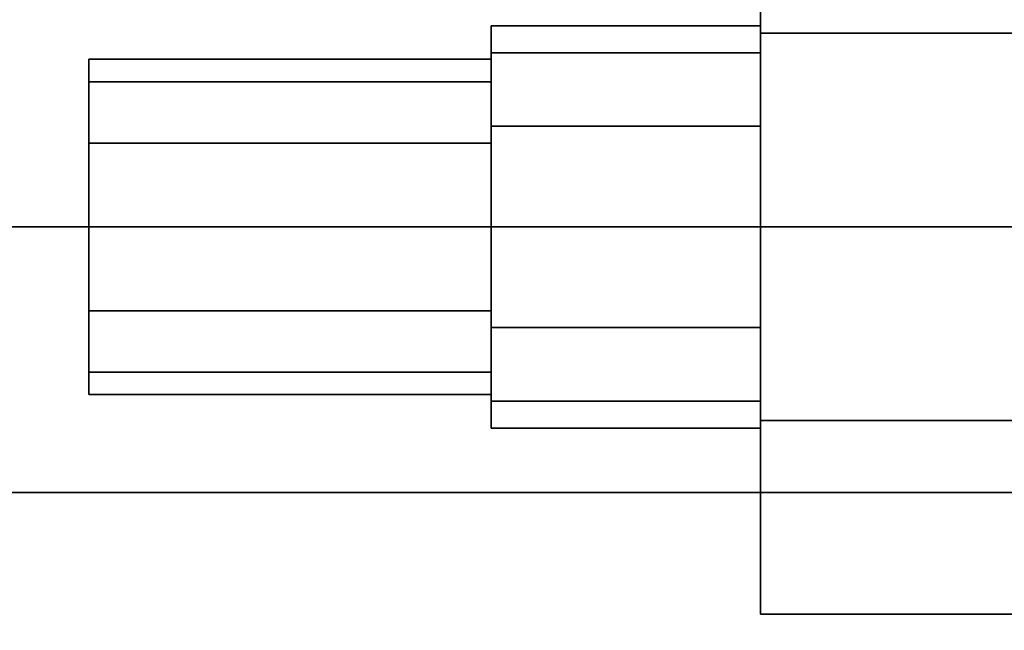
# Model space of a CAD drawing. Extents: x -48 to 48, y -49.6 to 48.
# Tile 829 of 890: x 33.2 to 35.1, y -3.8 to -2.6. Entities that reach past the tile are written whole.
import ezdxf

# ---------------------------------------------------------------- set-up
doc = ezdxf.new("R2010")
doc.units = 0

msp = doc.modelspace()

# ---------------------------------------------------------------- linework, layer by layer
at = {"layer": '11C1 [49]', "color": 1}
for points, invisible_edges in [([(41, -3, 46.5), (41, 3, 46.5), (31, 3, 46.5)], 12), ([(41, -3, 46.5), (31, 3, 46.5), (31, -3, 46.5)], 1), ([(31, -3, 46), (31, 3, 46), (41, 3, 46)], 12), ([(31, -3, 46), (41, 3, 46), (41, -3, 46)], 1), ([(41, 3, 63.625), (41, -3, 63.625), (31, -3, 63.625)], 12), ([(41, 3, 63.625), (31, -3, 63.625), (31, 3, 63.625)], 1), ([(31, 3, 64.125), (31, -3, 64.125), (41, -3, 64.125)], 12), ([(31, 3, 64.125), (41, -3, 64.125), (41, 3, 64.125)], 1), ([(31, -3, 46.5), (31, -3, 46), (41, -3, 46)], 12), ([(31, -3, 46.5), (41, -3, 46), (41, -3, 46.5)], 1), ([(41, -3, 63.625), (41, -3, 64.125), (31, -3, 64.125)], 12), ([(41, -3, 63.625), (31, -3, 64.125), (31, -3, 63.625)], 1)]:
    msp.add_3dface(points, dxfattribs=dict(at, invisible_edges=invisible_edges))
at = {"layer": '5B2 [24]', "color": 1}
for points, invisible_edges in [([(48, -3.495, 30.1), (6.0625, -3.495, 30.1), (6.0625, 3.495, 30.1)], 12), ([(48, -3.495, 30.1), (6.0625, 3.495, 30.1), (48, 3.495, 30.1)], 1), ([(48, 3.495, 46), (6.0625, 3.495, 46), (6.0625, -3.495, 46)], 12), ([(48, 3.495, 46), (6.0625, -3.495, 46), (48, -3.495, 46)], 1), ([(48, -0.8425, 30.53), (6.0625, -0.8425, 30.53), (6.0625, -3.495, 30.53)], 12), ([(48, -0.8425, 30.53), (6.0625, -3.495, 30.53), (48, -3.495, 30.53)], 1), ([(48, -3.495, 45.57), (6.0625, -3.495, 45.57), (6.0625, -0.8425, 45.57)], 12), ([(48, -3.495, 45.57), (6.0625, -0.8425, 45.57), (48, -0.8425, 45.57)], 1), ([(48, -3.495, 30.53), (6.0625, -3.495, 30.53), (6.0625, -3.495, 30.1)], 12), ([(48, -3.495, 30.53), (6.0625, -3.495, 30.1), (48, -3.495, 30.1)], 1), ([(48, -3.495, 46), (6.0625, -3.495, 46), (6.0625, -3.495, 45.57)], 12), ([(48, -3.495, 46), (6.0625, -3.495, 45.57), (48, -3.495, 45.57)], 1)]:
    msp.add_3dface(points, dxfattribs=dict(at, invisible_edges=invisible_edges))
at = {"layer": '6B2 [51]', "color": 1}
for points, invisible_edges in [([(44, -3.495, 64.1), (1, -3.495, 64.1), (1, 3.495, 64.1)], 12), ([(44, -3.495, 64.1), (1, 3.495, 64.1), (44, 3.495, 64.1)], 1), ([(44, 3.495, 80), (1, 3.495, 80), (1, -3.495, 80)], 12), ([(44, 3.495, 80), (1, -3.495, 80), (44, -3.495, 80)], 1), ([(44, -0.8425, 64.53), (1, -0.8425, 64.53), (1, -3.495, 64.53)], 12), ([(44, -0.8425, 64.53), (1, -3.495, 64.53), (44, -3.495, 64.53)], 1), ([(44, -3.495, 79.57), (1, -3.495, 79.57), (1, -0.8425, 79.57)], 12), ([(44, -3.495, 79.57), (1, -0.8425, 79.57), (44, -0.8425, 79.57)], 1), ([(44, -3.495, 64.53), (1, -3.495, 64.53), (1, -3.495, 64.1)], 12), ([(44, -3.495, 64.53), (1, -3.495, 64.1), (44, -3.495, 64.1)], 1), ([(44, -3.495, 80), (1, -3.495, 80), (1, -3.495, 79.57)], 12), ([(44, -3.495, 80), (1, -3.495, 79.57), (44, -3.495, 79.57)], 1)]:
    msp.add_3dface(points, dxfattribs=dict(at, invisible_edges=invisible_edges))
at = {"layer": '8B3 [59]', "color": 1}
for points, invisible_edges in [([(32.755, -1, 66.18), (32.755, -18, 66.18), (35.2025, -18, 66.18)], 12), ([(32.755, -1, 66.18), (35.2025, -18, 66.18), (35.2025, -1, 66.18)], 1), ([(39.245, -1, 65.8), (39.245, -18, 65.8), (32.755, -18, 65.8)], 12), ([(39.245, -1, 65.8), (32.755, -18, 65.8), (32.755, -1, 65.8)], 1)]:
    msp.add_3dface(points, dxfattribs=dict(at, invisible_edges=invisible_edges))
at = {"layer": '8B3 [59]', "color": 0}
for points, invisible_edges in [([(35.3518, -2.63916, 74.375), (34.6174, -2.63916, 74.375), (34.6174, -2.27831, 75)], 12), ([(35.3518, -2.63916, 74.375), (34.6174, -2.27831, 75), (35.3518, -2.27831, 75)], 1), ([(35.3518, -2.27831, 75), (34.6174, -2.27831, 75), (34.6174, -2.63916, 75.625)], 12), ([(35.3518, -2.27831, 75), (34.6174, -2.63916, 75.625), (35.3518, -2.63916, 75.625)], 1), ([(34.6174, -3.36084, 75.625), (34.6174, -2.63916, 75.625), (34.6174, -2.27831, 75)], 12), ([(34.6174, -3.36084, 75.625), (34.6174, -2.27831, 75), (34.6174, -2.63916, 74.375)], 13), ([(35.3518, -2.63916, 71.375), (34.6174, -2.63916, 71.375), (34.6174, -2.27831, 72)], 12), ([(35.3518, -2.63916, 71.375), (34.6174, -2.27831, 72), (35.3518, -2.27831, 72)], 1), ([(35.3518, -2.27831, 72), (34.6174, -2.27831, 72), (34.6174, -2.63916, 72.625)], 12), ([(35.3518, -2.27831, 72), (34.6174, -2.63916, 72.625), (35.3518, -2.63916, 72.625)], 1), ([(34.6174, -3.36084, 72.625), (34.6174, -2.63916, 72.625), (34.6174, -2.27831, 72)], 12), ([(34.6174, -3.36084, 72.625), (34.6174, -2.27831, 72), (34.6174, -2.63916, 71.375)], 13), ([(34.6174, -2.67524, 74.8125), (34.115, -2.67524, 74.8125), (34.115, -2.625, 75)], 12), ([(34.6174, -2.67524, 74.8125), (34.115, -2.625, 75), (34.6174, -2.625, 75)], 1), ([(34.6174, -2.625, 75), (34.115, -2.625, 75), (34.115, -2.67524, 75.1875)], 12), ([(34.6174, -2.625, 75), (34.115, -2.67524, 75.1875), (34.6174, -2.67524, 75.1875)], 1), ([(34.115, -3.375, 75), (34.115, -2.67524, 75.1875), (34.115, -2.625, 75)], 13), ([(34.115, -3.375, 75), (34.115, -2.625, 75), (34.115, -2.67524, 74.8125)], 13), ([(34.6174, -2.67524, 71.8125), (34.115, -2.67524, 71.8125), (34.115, -2.625, 72)], 12), ([(34.6174, -2.67524, 71.8125), (34.115, -2.625, 72), (34.6174, -2.625, 72)], 1), ([(34.6174, -2.625, 72), (34.115, -2.625, 72), (34.115, -2.67524, 72.1875)], 12), ([(34.6174, -2.625, 72), (34.115, -2.67524, 72.1875), (34.6174, -2.67524, 72.1875)], 1), ([(34.115, -3.375, 72), (34.115, -2.67524, 72.1875), (34.115, -2.625, 72)], 13), ([(34.115, -3.375, 72), (34.115, -2.625, 72), (34.115, -2.67524, 71.8125)], 13), ([(34.6174, -3.32476, 74.8125), (34.6174, -2.67524, 74.8125), (34.6174, -2.625, 75)], 13), ([(34.6174, -3.32476, 74.8125), (34.6174, -2.625, 75), (34.6174, -2.67524, 75.1875)], 13), ([(34.6174, -3.32476, 71.8125), (34.6174, -2.67524, 71.8125), (34.6174, -2.625, 72)], 13), ([(34.6174, -3.32476, 71.8125), (34.6174, -2.625, 72), (34.6174, -2.67524, 72.1875)], 13), ([(35.3518, -3.36084, 74.375), (34.6174, -3.36084, 74.375), (34.6174, -2.63916, 74.375)], 12), ([(35.3518, -3.36084, 74.375), (34.6174, -2.63916, 74.375), (35.3518, -2.63916, 74.375)], 1), ([(35.3518, -2.63916, 75.625), (34.6174, -2.63916, 75.625), (34.6174, -3.36084, 75.625)], 12), ([(35.3518, -2.63916, 75.625), (34.6174, -3.36084, 75.625), (35.3518, -3.36084, 75.625)], 1), ([(34.6174, -3.36084, 75.625), (34.6174, -2.63916, 74.375), (34.6174, -3.36084, 74.375)], 13), ([(35.3518, -3.36084, 71.375), (34.6174, -3.36084, 71.375), (34.6174, -2.63916, 71.375)], 12), ([(35.3518, -3.36084, 71.375), (34.6174, -2.63916, 71.375), (35.3518, -2.63916, 71.375)], 1), ([(35.3518, -2.63916, 72.625), (34.6174, -2.63916, 72.625), (34.6174, -3.36084, 72.625)], 12), ([(35.3518, -2.63916, 72.625), (34.6174, -3.36084, 72.625), (35.3518, -3.36084, 72.625)], 1), ([(34.6174, -3.36084, 72.625), (34.6174, -2.63916, 71.375), (34.6174, -3.36084, 71.375)], 13), ([(34.6174, -2.8125, 74.6752), (34.115, -2.8125, 74.6752), (34.115, -2.67524, 74.8125)], 12), ([(34.6174, -2.8125, 74.6752), (34.115, -2.67524, 74.8125), (34.6174, -2.67524, 74.8125)], 1), ([(34.6174, -2.67524, 75.1875), (34.115, -2.67524, 75.1875), (34.115, -2.8125, 75.3248)], 12), ([(34.6174, -2.67524, 75.1875), (34.115, -2.8125, 75.3248), (34.6174, -2.8125, 75.3248)], 1), ([(34.115, -3.375, 75), (34.115, -2.8125, 75.3248), (34.115, -2.67524, 75.1875)], 13), ([(34.115, -3.375, 75), (34.115, -2.67524, 74.8125), (34.115, -2.8125, 74.6752)], 13), ([(34.6174, -2.8125, 71.6752), (34.115, -2.8125, 71.6752), (34.115, -2.67524, 71.8125)], 12), ([(34.6174, -2.8125, 71.6752), (34.115, -2.67524, 71.8125), (34.6174, -2.67524, 71.8125)], 1), ([(34.6174, -2.67524, 72.1875), (34.115, -2.67524, 72.1875), (34.115, -2.8125, 72.3248)], 12), ([(34.6174, -2.67524, 72.1875), (34.115, -2.8125, 72.3248), (34.6174, -2.8125, 72.3248)], 1), ([(34.115, -3.375, 72), (34.115, -2.8125, 72.3248), (34.115, -2.67524, 72.1875)], 13), ([(34.115, -3.375, 72), (34.115, -2.67524, 71.8125), (34.115, -2.8125, 71.6752)], 13), ([(34.6174, -3.32476, 74.8125), (34.6174, -2.8125, 74.6752), (34.6174, -2.67524, 74.8125)], 13), ([(34.6174, -3.32476, 74.8125), (34.6174, -2.67524, 75.1875), (34.6174, -2.8125, 75.3248)], 13), ([(34.6174, -3.32476, 71.8125), (34.6174, -2.8125, 71.6752), (34.6174, -2.67524, 71.8125)], 13), ([(34.6174, -3.32476, 71.8125), (34.6174, -2.67524, 72.1875), (34.6174, -2.8125, 72.3248)], 13), ([(34.115, -2.72937, 74.8438), (33.365, -2.72937, 74.8438), (33.365, -2.6875, 75)], 12), ([(34.115, -2.72937, 74.8438), (33.365, -2.6875, 75), (34.115, -2.6875, 75)], 1), ([(34.115, -2.6875, 75), (33.365, -2.6875, 75), (33.365, -2.72937, 75.1562)], 12), ([(34.115, -2.6875, 75), (33.365, -2.72937, 75.1562), (34.115, -2.72937, 75.1562)], 1), ([(33.365, -3.3125, 75), (33.365, -2.72937, 75.1562), (33.365, -2.6875, 75)], 13), ([(33.365, -3.3125, 75), (33.365, -2.6875, 75), (33.365, -2.72937, 74.8438)], 13), ([(34.115, -2.72937, 71.8438), (33.365, -2.72937, 71.8438), (33.365, -2.6875, 72)], 12), ([(34.115, -2.72937, 71.8438), (33.365, -2.6875, 72), (34.115, -2.6875, 72)], 1), ([(34.115, -2.6875, 72), (33.365, -2.6875, 72), (33.365, -2.72937, 72.1562)], 12), ([(34.115, -2.6875, 72), (33.365, -2.72937, 72.1562), (34.115, -2.72937, 72.1562)], 1), ([(33.365, -3.3125, 72), (33.365, -2.72937, 72.1562), (33.365, -2.6875, 72)], 13), ([(33.365, -3.3125, 72), (33.365, -2.6875, 72), (33.365, -2.72937, 71.8438)], 13), ([(34.115, -3.27063, 74.8438), (34.115, -2.72937, 74.8438), (34.115, -2.6875, 75)], 13), ([(34.115, -3.27063, 74.8438), (34.115, -2.6875, 75), (34.115, -2.72937, 75.1562)], 13), ([(34.115, -3.27063, 71.8438), (34.115, -2.72937, 71.8438), (34.115, -2.6875, 72)], 13), ([(34.115, -3.27063, 71.8438), (34.115, -2.6875, 72), (34.115, -2.72937, 72.1562)], 13), ([(34.115, -2.84375, 74.7294), (33.365, -2.84375, 74.7294), (33.365, -2.72937, 74.8438)], 12), ([(34.115, -2.84375, 74.7294), (33.365, -2.72937, 74.8438), (34.115, -2.72937, 74.8438)], 1), ([(34.115, -2.72937, 75.1562), (33.365, -2.72937, 75.1562), (33.365, -2.84375, 75.2706)], 12), ([(34.115, -2.72937, 75.1562), (33.365, -2.84375, 75.2706), (34.115, -2.84375, 75.2706)], 1), ([(33.365, -3.3125, 75), (33.365, -2.84375, 75.2706), (33.365, -2.72937, 75.1562)], 13), ([(33.365, -3.3125, 75), (33.365, -2.72937, 74.8438), (33.365, -2.84375, 74.7294)], 13), ([(34.115, -2.84375, 71.7294), (33.365, -2.84375, 71.7294), (33.365, -2.72937, 71.8438)], 12), ([(34.115, -2.84375, 71.7294), (33.365, -2.72937, 71.8438), (34.115, -2.72937, 71.8438)], 1), ([(34.115, -2.72937, 72.1562), (33.365, -2.72937, 72.1562), (33.365, -2.84375, 72.2706)], 12), ([(34.115, -2.72937, 72.1562), (33.365, -2.84375, 72.2706), (34.115, -2.84375, 72.2706)], 1), ([(33.365, -3.3125, 72), (33.365, -2.84375, 72.2706), (33.365, -2.72937, 72.1562)], 13), ([(33.365, -3.3125, 72), (33.365, -2.72937, 71.8438), (33.365, -2.84375, 71.7294)], 13), ([(34.115, -3.27063, 74.8438), (34.115, -2.84375, 74.7294), (34.115, -2.72937, 74.8438)], 13), ([(34.115, -3.27063, 74.8438), (34.115, -2.72937, 75.1562), (34.115, -2.84375, 75.2706)], 13), ([(34.115, -3.27063, 71.8438), (34.115, -2.84375, 71.7294), (34.115, -2.72937, 71.8438)], 13), ([(34.115, -3.27063, 71.8438), (34.115, -2.72937, 72.1562), (34.115, -2.84375, 72.2706)], 13), ([(34.6174, -3, 74.625), (34.115, -3, 74.625), (34.115, -2.8125, 74.6752)], 12), ([(34.6174, -3, 74.625), (34.115, -2.8125, 74.6752), (34.6174, -2.8125, 74.6752)], 1), ([(34.6174, -2.8125, 75.3248), (34.115, -2.8125, 75.3248), (34.115, -3, 75.375)], 12), ([(34.6174, -2.8125, 75.3248), (34.115, -3, 75.375), (34.6174, -3, 75.375)], 1), ([(34.115, -3.375, 75), (34.115, -3, 75.375), (34.115, -2.8125, 75.3248)], 13), ([(34.115, -3.375, 75), (34.115, -2.8125, 74.6752), (34.115, -3, 74.625)], 13), ([(34.6174, -3, 71.625), (34.115, -3, 71.625), (34.115, -2.8125, 71.6752)], 12), ([(34.6174, -3, 71.625), (34.115, -2.8125, 71.6752), (34.6174, -2.8125, 71.6752)], 1), ([(34.6174, -2.8125, 72.3248), (34.115, -2.8125, 72.3248), (34.115, -3, 72.375)], 12), ([(34.6174, -2.8125, 72.3248), (34.115, -3, 72.375), (34.6174, -3, 72.375)], 1), ([(34.115, -3.375, 72), (34.115, -3, 72.375), (34.115, -2.8125, 72.3248)], 13), ([(34.115, -3.375, 72), (34.115, -2.8125, 71.6752), (34.115, -3, 71.625)], 13), ([(34.6174, -3.32476, 74.8125), (34.6174, -3, 74.625), (34.6174, -2.8125, 74.6752)], 13), ([(34.6174, -3.32476, 74.8125), (34.6174, -2.8125, 75.3248), (34.6174, -3, 75.375)], 13), ([(34.6174, -3.32476, 71.8125), (34.6174, -3, 71.625), (34.6174, -2.8125, 71.6752)], 13), ([(34.6174, -3.32476, 71.8125), (34.6174, -2.8125, 72.3248), (34.6174, -3, 72.375)], 13), ([(34.115, -3, 74.6875), (33.365, -3, 74.6875), (33.365, -2.84375, 74.7294)], 12), ([(34.115, -3, 74.6875), (33.365, -2.84375, 74.7294), (34.115, -2.84375, 74.7294)], 1), ([(34.115, -2.84375, 75.2706), (33.365, -2.84375, 75.2706), (33.365, -3, 75.3125)], 12), ([(34.115, -2.84375, 75.2706), (33.365, -3, 75.3125), (34.115, -3, 75.3125)], 1), ([(33.365, -3.3125, 75), (33.365, -3, 75.3125), (33.365, -2.84375, 75.2706)], 13), ([(33.365, -3.3125, 75), (33.365, -2.84375, 74.7294), (33.365, -3, 74.6875)], 13), ([(34.115, -3, 71.6875), (33.365, -3, 71.6875), (33.365, -2.84375, 71.7294)], 12), ([(34.115, -3, 71.6875), (33.365, -2.84375, 71.7294), (34.115, -2.84375, 71.7294)], 1), ([(34.115, -2.84375, 72.2706), (33.365, -2.84375, 72.2706), (33.365, -3, 72.3125)], 12), ([(34.115, -2.84375, 72.2706), (33.365, -3, 72.3125), (34.115, -3, 72.3125)], 1), ([(33.365, -3.3125, 72), (33.365, -3, 72.3125), (33.365, -2.84375, 72.2706)], 13), ([(33.365, -3.3125, 72), (33.365, -2.84375, 71.7294), (33.365, -3, 71.6875)], 13), ([(34.115, -3.27063, 74.8438), (34.115, -3, 74.6875), (34.115, -2.84375, 74.7294)], 13), ([(34.115, -3.27063, 74.8438), (34.115, -2.84375, 75.2706), (34.115, -3, 75.3125)], 13), ([(34.115, -3.27063, 71.8438), (34.115, -3, 71.6875), (34.115, -2.84375, 71.7294)], 13), ([(34.115, -3.27063, 71.8438), (34.115, -2.84375, 72.2706), (34.115, -3, 72.3125)], 13), ([(34.115, -3.15625, 74.7294), (33.365, -3.15625, 74.7294), (33.365, -3, 74.6875)], 12), ([(34.115, -3.15625, 74.7294), (33.365, -3, 74.6875), (34.115, -3, 74.6875)], 1), ([(34.115, -3, 75.3125), (33.365, -3, 75.3125), (33.365, -3.15625, 75.2706)], 12), ([(34.115, -3, 75.3125), (33.365, -3.15625, 75.2706), (34.115, -3.15625, 75.2706)], 1), ([(33.365, -3.3125, 75), (33.365, -3.15625, 75.2706), (33.365, -3, 75.3125)], 13), ([(33.365, -3.3125, 75), (33.365, -3, 74.6875), (33.365, -3.15625, 74.7294)], 13), ([(34.115, -3.15625, 71.7294), (33.365, -3.15625, 71.7294), (33.365, -3, 71.6875)], 12), ([(34.115, -3.15625, 71.7294), (33.365, -3, 71.6875), (34.115, -3, 71.6875)], 1), ([(34.115, -3, 72.3125), (33.365, -3, 72.3125), (33.365, -3.15625, 72.2706)], 12), ([(34.115, -3, 72.3125), (33.365, -3.15625, 72.2706), (34.115, -3.15625, 72.2706)], 1), ([(33.365, -3.3125, 72), (33.365, -3.15625, 72.2706), (33.365, -3, 72.3125)], 13), ([(33.365, -3.3125, 72), (33.365, -3, 71.6875), (33.365, -3.15625, 71.7294)], 13), ([(34.6174, -3.1875, 74.6752), (34.115, -3.1875, 74.6752), (34.115, -3, 74.625)], 12), ([(34.6174, -3.1875, 74.6752), (34.115, -3, 74.625), (34.6174, -3, 74.625)], 1), ([(34.6174, -3, 75.375), (34.115, -3, 75.375), (34.115, -3.1875, 75.3248)], 12), ([(34.6174, -3, 75.375), (34.115, -3.1875, 75.3248), (34.6174, -3.1875, 75.3248)], 1), ([(34.115, -3.375, 75), (34.115, -3.1875, 75.3248), (34.115, -3, 75.375)], 13), ([(34.115, -3.375, 75), (34.115, -3, 74.625), (34.115, -3.1875, 74.6752)], 13), ([(34.115, -3.27063, 74.8438), (34.115, -3.15625, 74.7294), (34.115, -3, 74.6875)], 12), ([(34.115, -3.27063, 74.8438), (34.115, -3, 75.3125), (34.115, -3.15625, 75.2706)], 13), ([(34.6174, -3.1875, 71.6752), (34.115, -3.1875, 71.6752), (34.115, -3, 71.625)], 12), ([(34.6174, -3.1875, 71.6752), (34.115, -3, 71.625), (34.6174, -3, 71.625)], 1), ([(34.6174, -3, 72.375), (34.115, -3, 72.375), (34.115, -3.1875, 72.3248)], 12), ([(34.6174, -3, 72.375), (34.115, -3.1875, 72.3248), (34.6174, -3.1875, 72.3248)], 1), ([(34.115, -3.375, 72), (34.115, -3.1875, 72.3248), (34.115, -3, 72.375)], 13), ([(34.115, -3.375, 72), (34.115, -3, 71.625), (34.115, -3.1875, 71.6752)], 13), ([(34.115, -3.27063, 71.8438), (34.115, -3.15625, 71.7294), (34.115, -3, 71.6875)], 12), ([(34.115, -3.27063, 71.8438), (34.115, -3, 72.3125), (34.115, -3.15625, 72.2706)], 13), ([(34.6174, -3.32476, 74.8125), (34.6174, -3.1875, 74.6752), (34.6174, -3, 74.625)], 12), ([(34.6174, -3.32476, 74.8125), (34.6174, -3, 75.375), (34.6174, -3.1875, 75.3248)], 13), ([(34.6174, -3.32476, 71.8125), (34.6174, -3.1875, 71.6752), (34.6174, -3, 71.625)], 12), ([(34.6174, -3.32476, 71.8125), (34.6174, -3, 72.375), (34.6174, -3.1875, 72.3248)], 13), ([(34.115, -3.27063, 74.8438), (33.365, -3.27063, 74.8438), (33.365, -3.15625, 74.7294)], 12), ([(34.115, -3.27063, 74.8438), (33.365, -3.15625, 74.7294), (34.115, -3.15625, 74.7294)], 1), ([(34.115, -3.15625, 75.2706), (33.365, -3.15625, 75.2706), (33.365, -3.27063, 75.1562)], 12), ([(34.115, -3.15625, 75.2706), (33.365, -3.27063, 75.1562), (34.115, -3.27063, 75.1562)], 1), ([(33.365, -3.3125, 75), (33.365, -3.27063, 75.1562), (33.365, -3.15625, 75.2706)], 12), ([(33.365, -3.3125, 75), (33.365, -3.15625, 74.7294), (33.365, -3.27063, 74.8438)], 1), ([(34.115, -3.27063, 71.8438), (33.365, -3.27063, 71.8438), (33.365, -3.15625, 71.7294)], 12), ([(34.115, -3.27063, 71.8438), (33.365, -3.15625, 71.7294), (34.115, -3.15625, 71.7294)], 1), ([(34.115, -3.15625, 72.2706), (33.365, -3.15625, 72.2706), (33.365, -3.27063, 72.1562)], 12), ([(34.115, -3.15625, 72.2706), (33.365, -3.27063, 72.1562), (34.115, -3.27063, 72.1562)], 1), ([(33.365, -3.3125, 72), (33.365, -3.27063, 72.1562), (33.365, -3.15625, 72.2706)], 12), ([(33.365, -3.3125, 72), (33.365, -3.15625, 71.7294), (33.365, -3.27063, 71.8438)], 1), ([(34.115, -3.27063, 74.8438), (34.115, -3.15625, 75.2706), (34.115, -3.27063, 75.1562)], 13), ([(34.115, -3.27063, 71.8438), (34.115, -3.15625, 72.2706), (34.115, -3.27063, 72.1562)], 13), ([(34.6174, -3.32476, 74.8125), (34.115, -3.32476, 74.8125), (34.115, -3.1875, 74.6752)], 12), ([(34.6174, -3.32476, 74.8125), (34.115, -3.1875, 74.6752), (34.6174, -3.1875, 74.6752)], 1), ([(34.6174, -3.1875, 75.3248), (34.115, -3.1875, 75.3248), (34.115, -3.32476, 75.1875)], 12), ([(34.6174, -3.1875, 75.3248), (34.115, -3.32476, 75.1875), (34.6174, -3.32476, 75.1875)], 1), ([(34.115, -3.375, 75), (34.115, -3.32476, 75.1875), (34.115, -3.1875, 75.3248)], 12), ([(34.115, -3.375, 75), (34.115, -3.1875, 74.6752), (34.115, -3.32476, 74.8125)], 1), ([(34.6174, -3.32476, 71.8125), (34.115, -3.32476, 71.8125), (34.115, -3.1875, 71.6752)], 12), ([(34.6174, -3.32476, 71.8125), (34.115, -3.1875, 71.6752), (34.6174, -3.1875, 71.6752)], 1), ([(34.6174, -3.1875, 72.3248), (34.115, -3.1875, 72.3248), (34.115, -3.32476, 72.1875)], 12), ([(34.6174, -3.1875, 72.3248), (34.115, -3.32476, 72.1875), (34.6174, -3.32476, 72.1875)], 1), ([(34.115, -3.375, 72), (34.115, -3.32476, 72.1875), (34.115, -3.1875, 72.3248)], 12), ([(34.115, -3.375, 72), (34.115, -3.1875, 71.6752), (34.115, -3.32476, 71.8125)], 1), ([(34.6174, -3.32476, 74.8125), (34.6174, -3.1875, 75.3248), (34.6174, -3.32476, 75.1875)], 13), ([(34.6174, -3.32476, 71.8125), (34.6174, -3.1875, 72.3248), (34.6174, -3.32476, 72.1875)], 13), ([(34.115, -3.27063, 75.1562), (33.365, -3.27063, 75.1562), (33.365, -3.3125, 75)], 12), ([(34.115, -3.27063, 75.1562), (33.365, -3.3125, 75), (34.115, -3.3125, 75)], 1), ([(34.115, -3.3125, 75), (33.365, -3.3125, 75), (33.365, -3.27063, 74.8438)], 12), ([(34.115, -3.3125, 75), (33.365, -3.27063, 74.8438), (34.115, -3.27063, 74.8438)], 1), ([(34.115, -3.27063, 72.1562), (33.365, -3.27063, 72.1562), (33.365, -3.3125, 72)], 12), ([(34.115, -3.27063, 72.1562), (33.365, -3.3125, 72), (34.115, -3.3125, 72)], 1), ([(34.115, -3.3125, 72), (33.365, -3.3125, 72), (33.365, -3.27063, 71.8438)], 12), ([(34.115, -3.3125, 72), (33.365, -3.27063, 71.8438), (34.115, -3.27063, 71.8438)], 1), ([(34.115, -3.27063, 74.8438), (34.115, -3.27063, 75.1562), (34.115, -3.3125, 75)], 1), ([(34.115, -3.27063, 71.8438), (34.115, -3.27063, 72.1562), (34.115, -3.3125, 72)], 1), ([(34.6174, -3.32476, 75.1875), (34.115, -3.32476, 75.1875), (34.115, -3.375, 75)], 12), ([(34.6174, -3.32476, 75.1875), (34.115, -3.375, 75), (34.6174, -3.375, 75)], 1), ([(34.6174, -3.375, 75), (34.115, -3.375, 75), (34.115, -3.32476, 74.8125)], 12), ([(34.6174, -3.375, 75), (34.115, -3.32476, 74.8125), (34.6174, -3.32476, 74.8125)], 1), ([(34.6174, -3.32476, 72.1875), (34.115, -3.32476, 72.1875), (34.115, -3.375, 72)], 12), ([(34.6174, -3.32476, 72.1875), (34.115, -3.375, 72), (34.6174, -3.375, 72)], 1), ([(34.6174, -3.375, 72), (34.115, -3.375, 72), (34.115, -3.32476, 71.8125)], 12), ([(34.6174, -3.375, 72), (34.115, -3.32476, 71.8125), (34.6174, -3.32476, 71.8125)], 1), ([(34.6174, -3.32476, 74.8125), (34.6174, -3.32476, 75.1875), (34.6174, -3.375, 75)], 1), ([(34.6174, -3.32476, 71.8125), (34.6174, -3.32476, 72.1875), (34.6174, -3.375, 72)], 1), ([(35.3518, -3.72169, 75), (34.6174, -3.72169, 75), (34.6174, -3.36084, 74.375)], 12), ([(35.3518, -3.72169, 75), (34.6174, -3.36084, 74.375), (35.3518, -3.36084, 74.375)], 1), ([(35.3518, -3.36084, 75.625), (34.6174, -3.36084, 75.625), (34.6174, -3.72169, 75)], 12), ([(35.3518, -3.36084, 75.625), (34.6174, -3.72169, 75), (35.3518, -3.72169, 75)], 1), ([(34.6174, -3.36084, 75.625), (34.6174, -3.36084, 74.375), (34.6174, -3.72169, 75)], 1), ([(35.3518, -3.72169, 72), (34.6174, -3.72169, 72), (34.6174, -3.36084, 71.375)], 12), ([(35.3518, -3.72169, 72), (34.6174, -3.36084, 71.375), (35.3518, -3.36084, 71.375)], 1), ([(35.3518, -3.36084, 72.625), (34.6174, -3.36084, 72.625), (34.6174, -3.72169, 72)], 12), ([(35.3518, -3.36084, 72.625), (34.6174, -3.72169, 72), (35.3518, -3.72169, 72)], 1), ([(34.6174, -3.36084, 72.625), (34.6174, -3.36084, 71.375), (34.6174, -3.72169, 72)], 1)]:
    msp.add_3dface(points, dxfattribs=dict(at, invisible_edges=invisible_edges))

doc.saveas('drawing.dxf')
